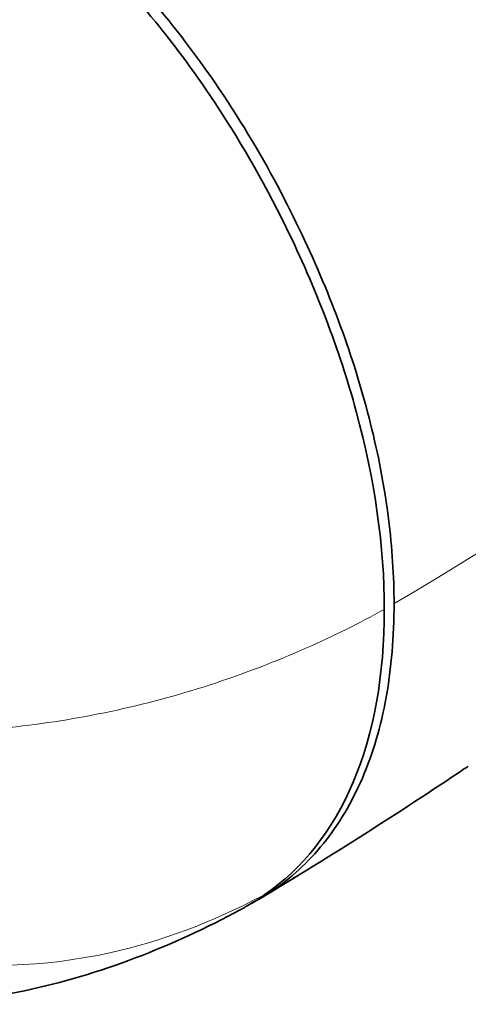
# Model space of a CAD drawing. Header units: millimetres. Extents: x 5 to 589, y 5 to 415.
# Tile 386 of 408: x 458.21 to 463.27, y 345.61 to 356.7. Entities that reach past the tile are written whole.
import ezdxf

# ---------------------------------------------------------------- set-up
doc = ezdxf.new("R2010")
doc.units = ezdxf.units.MM
doc.layers.add('Sichtbar (ISO)', color=7, linetype='Continuous', lineweight=35)
doc.layers.add('Sichtbar schmal (ISO)', color=7, linetype='Continuous', lineweight=18)

msp = doc.modelspace()

# ---------------------------------------------------------------- linework, layer by layer
at = {"layer": 'Sichtbar (ISO)'}
for points, knots in [([(455.89702142, 359.68824328), (457.00065725, 359.05105148), (457.74736668, 358.55846992), (458.65816303, 357.82468904), (459.16133528, 357.38628405), (460.09963538, 356.2342455), (460.67191762, 355.46621178), (461.54675805, 353.67825007), (461.81507496, 352.97952937), (462.21515082, 351.50750867), (462.31994317, 350.75820512), (462.31990149, 350.0578901)], [-5.2048022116, -5.2048022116, -5.2048022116, -5.2048022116, -2.9557397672, -2.9557397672, -1.7192041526, -1.7192041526, -0.9718788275, -0.9718788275, -0.5146680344, -0.5146680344, -0.0000251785, -0.0000251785, -0.0000251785, -0.0000251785]), ([(462.42915554, 350.1226039), (462.42912237, 350.43071302), (462.408721, 350.75062729), (462.32588074, 351.40754272), (462.26348217, 351.74384083), (462.01494639, 352.76814895), (461.76985851, 353.45941656), (461.13144695, 354.84731537), (460.68824376, 355.6484816), (459.56877419, 357.1175911), (459.10775835, 357.58872715), (458.14951918, 358.40453921), (457.62080457, 358.76502063), (457.08150129, 359.10611103)], [0.000001, 0.000001, 0.000001, 0.000001, 0.2263999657, 0.2263999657, 0.4530732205, 0.4530732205, 0.908119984, 0.908119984, 1.3772983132, 1.3772983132, 1.7747135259, 1.7747135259, 2.1940335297, 2.1940335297, 2.1940335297, 2.1940335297]), ([(461.04853402, 346.88325392), (461.26606337, 347.02976734), (461.46291898, 347.2103546), (461.63485176, 347.42369599), (461.80678262, 347.637035), (461.95379119, 347.88312742), (462.07228383, 348.15882279), (462.19077646, 348.43451816), (462.28075315, 348.73981648), (462.34038223, 349.06924979), (462.40001131, 349.39868309), (462.42929278, 349.75225138), (462.4291555, 350.12260392)], [0, 0, 0, 0, 0.2500020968, 0.2500020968, 0.2500020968, 0.5000013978, 0.5000013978, 0.5000013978, 0.7500006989, 0.7500006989, 0.7500006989, 1, 1, 1, 1]), ([(460.9749552, 346.84605626), (461.39751409, 347.14024261), (461.73884124, 347.56837566), (462.20282813, 348.66144707), (462.32007706, 349.32111451), (462.31990147, 350.05789011)], [0.0000266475, 0.0000266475, 0.0000266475, 0.0000266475, 0.533885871, 0.533885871, 1.0738887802, 1.0738887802, 1.0738887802, 1.0738887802]), ([(460.80584144, 346.73739149), (460.83104399, 346.7509157), (460.85633655, 346.76494653), (460.8816945, 346.77951935), (460.93710424, 346.81136246), (460.99282808, 346.84579146), (461.04853403, 346.8832539)], [0.944350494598, 0.944350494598, 0.944350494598, 0.944350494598, 0.96182229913, 0.96182229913, 0.96182229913, 1, 1, 1, 1]), ([(460.69772986, 346.6762702), (459.93750008, 346.26660378), (459.11264869, 345.94145631), (457.84452708, 345.67590738), (457.41149034, 345.6244028), (456.65976531, 345.6115927), (456.33991, 345.63037815), (455.70614504, 345.71847583), (455.38674331, 345.79014928), (455.07279419, 345.88318594)], [0, 0, 0, 0, 0.5205634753, 0.5205634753, 0.7807587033, 0.7807587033, 0.9730187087, 0.9730187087, 1.1699737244, 1.1699737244, 1.1699737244, 1.1699737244])]:
    msp.add_open_spline(points, degree=3, knots=knots, dxfattribs=at)
for points in [[(463.22426871, 348.26478281), (462.48323982, 347.76653805), (461.72501283, 347.28489788), (460.92853669, 346.80702536)], [(463.22426871, 348.26478279), (463.23814075, 348.27410991), (463.25200792, 348.28344405), (463.26587025, 348.29278521)], [(460.9749552, 346.84605626), (460.88357197, 346.78243825), (460.79020372, 346.72602016), (460.69780007, 346.67617765)]]:
    msp.add_open_spline(points, degree=3, dxfattribs=at)
at = {"layer": 'Sichtbar schmal (ISO)'}
for centre, major_axis, ratio, start_param, end_param in [((459.05665446, 354.83569759), (2.74068079, 8.53033419), 0.7662998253, 3.5626639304, 3.8095050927), ((459.05397651, 356.80588949), (2.22926499, 10.63906342), 0.7080477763, 3.1672608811, 3.4513682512)]:
    msp.add_ellipse(centre, major_axis=major_axis, ratio=ratio, start_param=start_param, end_param=end_param, dxfattribs=at)
for points in [[(462.42915554, 350.1226039), (464.64294635, 351.43434544), (466.70231524, 352.8232353), (468.60726219, 354.2892734)], [(461.04853404, 346.88325388), (461.78658571, 347.32525194), (462.51183061, 347.78576158), (463.22426871, 348.26478279)]]:
    msp.add_open_spline(points, degree=3, dxfattribs=at)
for points, knots in [([(458.09944515, 348.72978836), (458.86615356, 348.80843184), (459.62169937, 348.97152011), (460.34677091, 349.20577735), (460.72148893, 349.32684183), (461.08806777, 349.46691455), (461.4438414, 349.624164), (461.74409142, 349.7568724), (462.03664569, 349.90181455), (462.31990149, 350.0578901)], [0, 0, 0, 0, 0.51203448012, 0.51203448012, 0.51203448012, 0.77665463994, 0.77665463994, 0.77665463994, 0.99997700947, 0.99997700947, 0.99997700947, 0.99997700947]), ([(460.95345369, 346.83764812), (460.96018776, 346.84123404), (460.96559633, 346.84401084), (460.97359559, 346.84840596), (460.98159485, 346.85280109), (460.9921801, 346.85882251), (460.99370664, 346.85922571), (460.99523318, 346.8596289), (460.98770561, 346.85440614), (460.9749552, 346.84605626)], [0, 0, 0, 0, 0.3333333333, 0.3333333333, 0.3333333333, 0.6666666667, 0.6666666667, 0.6666666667, 1, 1, 1, 1])]:
    msp.add_open_spline(points, degree=3, knots=knots, dxfattribs=at)

doc.saveas('drawing.dxf')
